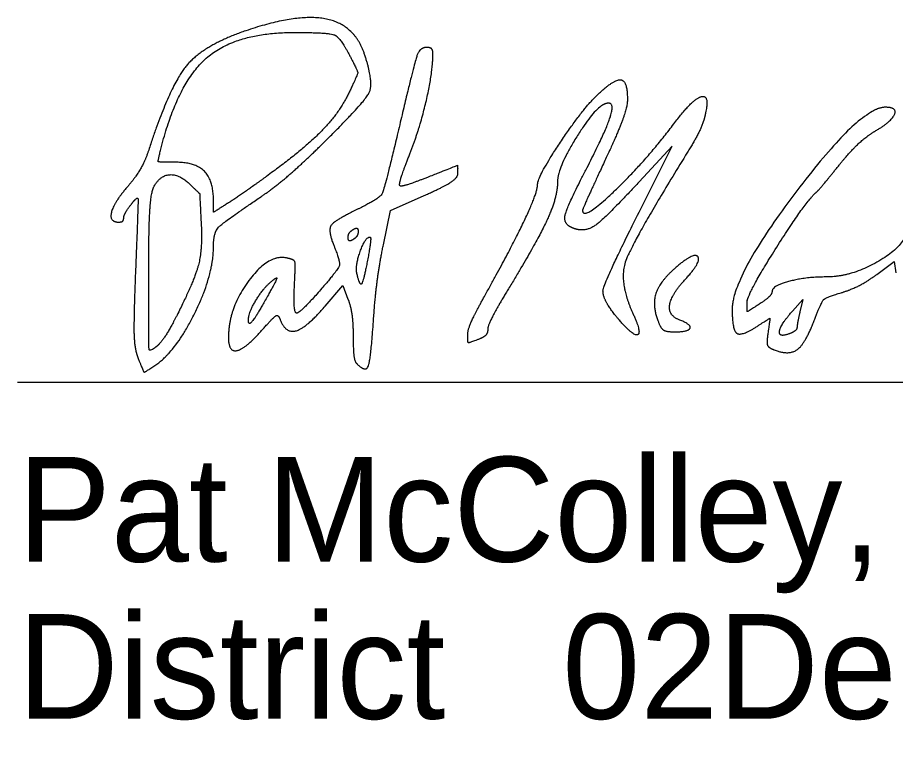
# Model space of a CAD drawing. Extents: x 0 to 34, y 0 to 22.
# Drawn here: x 24.5 to 25.674, y 8.324 to 9.303 of the extents above; entities that cross this region are included whole.
import ezdxf

# ---------------------------------------------------------------- set-up
doc = ezdxf.new("R2010")
doc.units = 0
doc.layers.add('SH_Data', color=7, linetype='Continuous')
doc.layers.add('SH_Text', color=7, linetype='Continuous')

msp = doc.modelspace()

# ---------------------------------------------------------------- linework, layer by layer
at = {"layer": 'SH_Data'}
msp.add_line((24.5, 8.816), (28, 8.816), dxfattribs=at)
at = {"layer": 'SH_Text'}
for p, q in [((25.356, 8.898), (25.356, 8.898)), ((25.1019, 8.8801), (25.1019, 8.8801))]:
    msp.add_line(p, q, dxfattribs=at)
for points in [[(25.3345, 9.0503), (25.375, 9.131), (25.3309, 9.0834)], [(24.989, 8.9992), (24.9986, 9.0453), (25.0436, 9.0652)], [(25.6487, 8.9599), (25.6719, 8.9771), (25.6739, 8.9617)], [(24.9112, 8.9174), (24.9349, 8.945), (24.9417, 8.9269)], [(25.5358, 8.9107), (25.5496, 8.9264), (25.5459, 8.9097)]]:
    msp.add_lwpolyline(points, dxfattribs=at)
for points in [[(24.9639, 9.2538), (24.9507, 9.2935), (24.8739, 9.3087), (24.805, 9.2853)], [(24.805, 9.2853), (24.7479, 9.2658), (24.7028, 9.2104), (24.6753, 9.126)], [(24.6915, 9.1271), (24.7136, 9.2149), (24.7918, 9.2831), (24.8706, 9.2831)], [(24.8706, 9.2831), (24.9165, 9.2831), (24.9315, 9.2763), (24.9455, 9.2494)], [(25.0469, 9.2631), (25.0378, 9.2631), (25.0299, 9.2405), (25.0117, 9.1631)], [(25.0553, 9.2553), (25.0553, 9.2596), (25.0515, 9.2631), (25.0469, 9.2631)], [(24.9097, 9.1363), (24.9641, 9.1898), (24.9764, 9.2165), (24.9639, 9.2538)], [(24.9455, 9.2494), (24.9549, 9.2312), (24.9548, 9.2273), (24.9441, 9.2046)], [(25.0245, 9.121), (25.0381, 9.1557), (25.0553, 9.2307), (25.0553, 9.2553)], [(25.2744, 9.1989), (25.2976, 9.2211), (25.3153, 9.2186), (25.3153, 9.1932)], [(24.9441, 9.2046), (24.9307, 9.1762), (24.8825, 9.1268), (24.8327, 9.0907)], [(25.1953, 9.0805), (25.1953, 9.0908), (25.2554, 9.1808), (25.2744, 9.1989)], [(25.3153, 9.1932), (25.3153, 9.1838), (25.3018, 9.1473), (25.2853, 9.112)], [(25.3773, 9.1609), (25.4025, 9.1945), (25.426, 9.2004), (25.4189, 9.1714)], [(25.2863, 9.188), (25.2724, 9.1838), (25.2219, 9.1023), (25.2219, 9.0841)], [(25.2597, 9.0993), (25.2868, 9.1516), (25.2989, 9.1919), (25.2863, 9.188)], [(25.6599, 9.1831), (25.6264, 9.1831), (25.4553, 8.9573), (25.4553, 8.9132)], [(25.6465, 9.1513), (25.6686, 9.1643), (25.6764, 9.1831), (25.6599, 9.1831)], [(25.4189, 9.1714), (25.4164, 9.1613), (25.406, 9.1396), (25.3957, 9.1231)], [(25.0117, 9.1631), (24.9908, 9.0746), (24.9842, 9.0611), (24.9545, 9.0468)], [(25.2553, 9.0454), (25.2553, 9.0307), (25.3388, 9.1099), (25.3773, 9.1609)], [(25.5982, 9.1057), (25.6126, 9.1236), (25.6343, 9.1441), (25.6465, 9.1513)], [(24.8253, 9.0635), (24.8436, 9.0759), (24.8816, 9.1086), (24.9097, 9.1363)], [(24.6753, 9.126), (24.6706, 9.1115), (24.6581, 9.0899), (24.6477, 9.0778)], [(24.7107, 9.1097), (24.6887, 9.1097), (24.6874, 9.1108), (24.6915, 9.1271)], [(25.0111, 9.0783), (25.0098, 9.0797), (25.0158, 9.0989), (25.0245, 9.121)], [(25.3957, 9.1231), (25.3217, 9.0036), (25.3035, 8.9495), (25.323, 8.9067)], [(24.7619, 9.0587), (24.7619, 9.0856), (24.7377, 9.1097), (24.7107, 9.1097)], [(25.2853, 9.112), (25.2688, 9.0767), (25.2553, 9.0467), (25.2553, 9.0454)], [(25.0886, 9.094), (25.0886, 9.1055), (25.0888, 9.1056), (25.048, 9.0895)], [(25.2436, 9.0212), (25.2294, 9.0263), (25.2343, 9.0503), (25.2597, 9.0993)], [(25.568, 9.0697), (25.5702, 9.0716), (25.5837, 9.0877), (25.5982, 9.1057)], [(24.6822, 9.0768), (24.6905, 9.0924), (24.717, 9.0937), (24.7315, 9.0792)], [(24.8327, 9.0907), (24.8139, 9.0771), (24.7904, 9.0607), (24.7803, 9.0544)], [(25.048, 9.0895), (25.029, 9.082), (25.0125, 9.077), (25.0111, 9.0783)], [(25.0436, 9.0652), (25.0684, 9.0761), (25.0886, 9.0891), (25.0886, 9.094)], [(25.2219, 9.0841), (25.2219, 9.0632), (25.195, 9.0043), (25.1563, 8.9406)], [(24.6477, 9.0778), (24.629, 9.0563), (24.6221, 9.0297), (24.6353, 9.0297)], [(24.6753, 8.9593), (24.6753, 9.0187), (24.6783, 9.0695), (24.6822, 9.0768)], [(24.7315, 9.0792), (24.7437, 9.067), (24.7433, 9.0685), (24.7454, 9.0297)], [(25.1231, 8.9284), (25.1595, 8.9937), (25.1953, 9.069), (25.1953, 9.0805)], [(25.3309, 9.0834), (25.2864, 9.0354), (25.2589, 9.0157), (25.2436, 9.0212)], [(24.6519, 9.0534), (24.6607, 9.065), (24.6614, 9.0558), (24.6578, 8.9664)], [(24.7619, 8.9969), (24.7619, 9.0158), (24.7753, 9.0298), (24.8253, 9.0635)], [(25.4753, 8.9227), (25.4753, 8.9335), (25.5536, 9.0576), (25.568, 9.0697)], [(24.6419, 9.0351), (24.6419, 9.0381), (24.6464, 9.0463), (24.6519, 9.0534)], [(24.7803, 9.0544), (24.7622, 9.0429), (24.7619, 9.0429), (24.7619, 9.0587)], [(25.304, 8.8993), (25.2803, 8.9268), (25.2855, 8.9526), (25.3345, 9.0503)], [(24.9545, 9.0468), (24.9237, 9.0319), (24.9147, 9.0187), (24.9223, 8.9997)], [(24.6353, 9.0297), (24.6389, 9.0297), (24.6419, 9.0321), (24.6419, 9.0351)], [(24.7454, 9.0297), (24.7474, 8.994), (24.7363, 8.951), (24.7132, 8.9055)], [(24.9419, 9.0089), (24.9419, 9.0126), (24.9449, 9.0175), (24.9486, 9.0197)], [(24.9486, 9.0197), (24.9523, 9.022), (24.9553, 9.0208), (24.9553, 9.0172)], [(24.9553, 9.0172), (24.9553, 9.0135), (24.9523, 9.0087), (24.9486, 9.0064)], [(25.6886, 9.0204), (25.6886, 8.9997), (25.6157, 8.9564), (25.5806, 8.9564)], [(24.9486, 9.0064), (24.9449, 9.0041), (24.9419, 9.0053), (24.9419, 9.0089)], [(24.9537, 8.9609), (24.9513, 8.9715), (24.965, 9.0097), (24.9712, 9.0097)], [(24.9712, 9.0097), (24.9725, 9.0097), (24.9713, 8.9976), (24.9686, 8.9828)], [(24.6837, 8.8381), (24.7116, 8.8567), (24.7619, 8.9587), (24.7619, 8.9969)], [(24.9223, 8.9997), (24.9317, 8.9765), (24.9291, 8.9669), (24.9069, 8.9413)], [(24.9757, 8.8969), (24.9778, 8.9278), (24.9838, 8.9738), (24.989, 8.9992)], [(24.8596, 8.9818), (24.835, 8.9868), (24.7819, 8.9143), (24.7819, 8.8755)], [(24.8703, 8.9478), (24.8717, 8.9738), (24.8698, 8.9797), (24.8596, 8.9818)], [(24.9686, 8.9828), (24.9628, 8.9514), (24.9576, 8.9437), (24.9537, 8.9609)], [(25.3924, 8.9529), (25.4149, 8.9771), (25.404, 8.99), (25.3794, 8.9685)], [(24.6578, 8.9664), (24.6551, 8.899), (24.6563, 8.8602), (24.6613, 8.8473)], [(25.3794, 8.9685), (25.3586, 8.9503), (25.3482, 8.919), (25.356, 8.898)], [(24.6858, 8.8635), (24.6763, 8.8556), (24.6753, 8.8648), (24.6753, 8.9593)], [(24.8388, 8.9499), (24.8471, 8.9568), (24.8463, 8.9525), (24.8353, 8.9327)], [(25.5806, 8.9564), (25.553, 8.9563), (25.5086, 8.9443), (25.5086, 8.9368)], [(25.6009, 8.9353), (25.6144, 8.9393), (25.6359, 8.9504), (25.6487, 8.9599)], [(24.8086, 8.8987), (24.8086, 8.9083), (24.8278, 8.9407), (24.8388, 8.9499)], [(24.9069, 8.9413), (24.8774, 8.9072), (24.8683, 8.9088), (24.8703, 8.9478)], [(25.3853, 8.8988), (25.3698, 8.9047), (25.3735, 8.9325), (25.3924, 8.9529)], [(24.8353, 8.9327), (24.8198, 8.9047), (24.8086, 8.8905), (24.8086, 8.8987)], [(25.1563, 8.9406), (25.1411, 8.9155), (25.1286, 8.8912), (25.1286, 8.8864)], [(25.5086, 8.9368), (25.5086, 8.9338), (25.5011, 8.9263), (25.4919, 8.9203)], [(25.5651, 8.8984), (25.5745, 8.9229), (25.5806, 8.9292), (25.6009, 8.9353)], [(24.9417, 8.9269), (24.9455, 8.917), (24.9486, 8.8945), (24.9486, 8.8771)], [(25.1019, 8.8801), (25.1019, 8.8858), (25.1115, 8.9075), (25.1231, 8.9284)], [(25.4919, 8.9203), (25.4761, 8.9099), (25.4753, 8.9101), (25.4753, 8.9227)], [(24.8512, 8.8993), (24.8585, 8.8803), (24.8867, 8.8887), (24.9112, 8.9174)], [(25.4553, 8.9132), (25.4553, 8.8849), (25.4684, 8.877), (25.4907, 8.8917)], [(25.5319, 8.8806), (25.5174, 8.875), (25.5196, 8.8922), (25.5358, 8.9107)], [(25.5459, 8.9097), (25.5438, 8.9006), (25.5421, 8.8911), (25.542, 8.8888)], [(24.7132, 8.9055), (24.7039, 8.8872), (24.6916, 8.8683), (24.6858, 8.8635)], [(24.8274, 8.886), (24.8422, 8.9029), (24.8485, 8.9064), (24.8512, 8.8993)], [(24.9532, 8.8407), (24.9654, 8.8285), (24.9723, 8.8457), (24.9757, 8.8969)], [(25.323, 8.9067), (25.3346, 8.8814), (25.3232, 8.8769), (25.304, 8.8993)], [(25.356, 8.898), (25.3597, 8.8879), (25.367, 8.8831), (25.3784, 8.8831)], [(25.3784, 8.8831), (25.3969, 8.8831), (25.4011, 8.8927), (25.3853, 8.8988)], [(25.4907, 8.8917), (25.5057, 8.9014), (25.506, 8.9012), (25.5033, 8.8825)], [(25.5116, 8.8589), (25.5314, 8.8513), (25.5533, 8.8674), (25.5651, 8.8984)], [(24.7819, 8.8755), (24.7819, 8.8554), (24.8052, 8.8607), (24.8274, 8.886)], [(25.1286, 8.8864), (25.1286, 8.8817), (25.1239, 8.876), (25.1181, 8.8738)], [(25.542, 8.8888), (25.542, 8.8864), (25.5374, 8.8828), (25.5319, 8.8806)], [(24.9486, 8.8771), (24.9486, 8.8596), (24.9507, 8.8432), (24.9532, 8.8407)], [(25.1181, 8.8738), (25.1031, 8.868), (25.1019, 8.8685), (25.1019, 8.8801)], [(25.5033, 8.8825), (25.5013, 8.8688), (25.5037, 8.862), (25.5116, 8.8589)], [(24.6613, 8.8473), (24.6684, 8.8294), (24.6697, 8.8288), (24.6837, 8.8381)]]:
    msp.add_open_spline(points, degree=2, dxfattribs=at)

# ---------------------------------------------------------------- texts
for s, p in [('Pat McColley, P.E., S.I.', (24.5, 8.576)), ('District       Deputy Director', (24.5, 8.366)), ('              02', (24.5, 8.366))]:
    msp.add_text(s, height=0.14, dxfattribs=at).set_placement(p)

doc.saveas('drawing.dxf')
